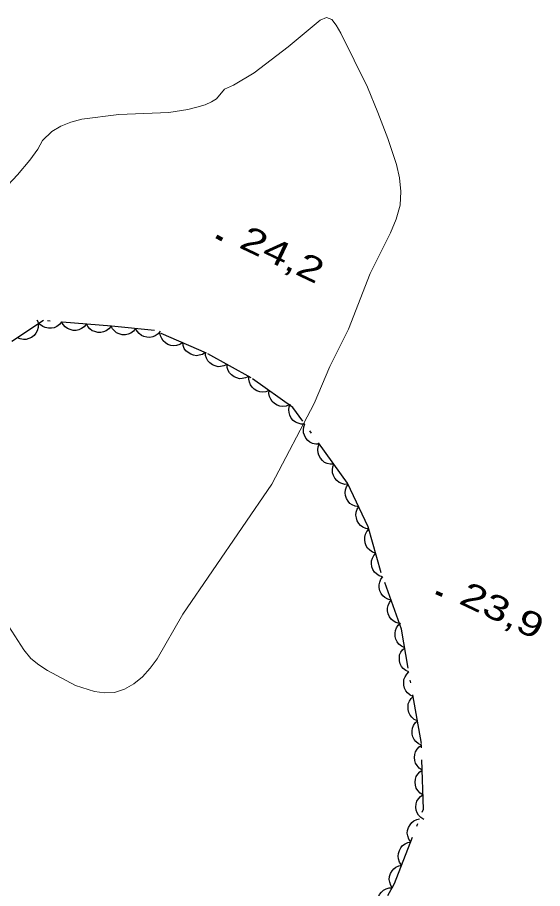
# Model space of a CAD drawing. Extents: x 356765 to 358572, y 5103174 to 5104650.
# Drawn here: x 357879.3 to 357911.1, y 5103814.6 to 5103867.4 of the extents above; entities that cross this region are included whole.
import ezdxf

# ---------------------------------------------------------------- set-up
doc = ezdxf.new("R2010")
doc.units = 0
doc.header["$LTSCALE"] = 0.6
doc.linetypes.add('DOT_DASHED', pattern=[7.7, 5, -1.2, 0.3, -1.2])
for name, color, linetype, lineweight in [('2', 7, 'Continuous', 13), ('3', 7, 'Continuous', 140), ('44', 7, 'Continuous', 25)]:
    doc.layers.add(name, color=color, linetype=linetype, lineweight=lineweight)

msp = doc.modelspace()

# ---------------------------------------------------------------- linework, layer by layer
at = {"layer": '2'}
msp.add_lwpolyline([(357878.43, 5103856.9), (357879.32, 5103857.84), (357880.06, 5103858.73), (357880.55, 5103859.41), (357880.82, 5103859.93), (357881.39, 5103860.48), (357881.94, 5103860.8), (357882.54, 5103861.03), (357883.21, 5103861.21), (357885.45, 5103861.51), (357888.49, 5103861.63), (357889.63, 5103861.8), (357890.17, 5103861.94), (357890.68, 5103862.09), (357891.06, 5103862.26), (357891.36, 5103862.46), (357891.86, 5103863.03), (357892.39, 5103863.28), (357893.66, 5103864.03), (357895.71, 5103865.59), (357897.64, 5103867.22), (357898.03, 5103867.38), (357898.35, 5103867.26), (357898.62, 5103866.92), (357898.89, 5103866.43), (357900.51, 5103863.16), (357901.15, 5103861.63), (357901.74, 5103860.05), (357902.28, 5103858.47), (357902.45, 5103857.66), (357902.53, 5103856.84), (357902.49, 5103856.01), (357902.26, 5103855.17), (357901.91, 5103854.34), (357900.68, 5103851.88), (357899.36, 5103848.51), (357898.23, 5103846.25), (357897.29, 5103844.01), (357894.72, 5103839.13), (357889.33, 5103831.24), (357887.77, 5103828.54), (357887.36, 5103827.98), (357886.89, 5103827.46), (357886.37, 5103827.03), (357885.8, 5103826.71), (357885.19, 5103826.51), (357884.58, 5103826.49), (357883.97, 5103826.57), (357882.82, 5103826.93), (357881.14, 5103827.84), (357880.61, 5103828.18), (357880.12, 5103828.57), (357879.69, 5103829.09), (357878.8, 5103830.51)], dxfattribs=at)
at = {"layer": '3'}
for p, q in [((357891.36, 5103854.11), (357891.72, 5103853.94)), ((357904.68, 5103832.56), (357905.04, 5103832.39))]:
    msp.add_line(p, q, dxfattribs=at)
at = {"layer": '44', "linetype": 'DOT_DASHED'}
msp.add_lwpolyline([(357899.47, 5103810.19), (357902.15, 5103814.95), (357903.9, 5103819.44), (357903.78, 5103823.42), (357902.57, 5103830.34), (357901.35, 5103833.75), (357900.56, 5103836.53), (357899.3, 5103839.19), (357895.99, 5103843.76), (357893.46, 5103845.56), (357890.77, 5103847.06), (357887.61, 5103848.42), (357885.01, 5103848.69), (357880.88, 5103849.03), (357878.98, 5103847.75)], dxfattribs=at)
at = {"layer": '44'}
for points in [[(357881.99, 5103848.94), (357881.86, 5103848.78), (357881.69, 5103848.66), (357881.54, 5103848.59), (357881.37, 5103848.56), (357881.19, 5103848.56), (357881, 5103848.6), (357880.85, 5103848.66), (357880.71, 5103848.77), (357880.58, 5103848.9), (357880.5, 5103849.06)], [(357883.49, 5103848.82), (357883.36, 5103848.65), (357883.19, 5103848.54), (357883.04, 5103848.46), (357882.87, 5103848.43), (357882.68, 5103848.43), (357882.5, 5103848.48), (357882.34, 5103848.54), (357882.2, 5103848.65), (357882.08, 5103848.78), (357881.99, 5103848.94)], [(357880.56, 5103848.81), (357880.56, 5103848.61), (357880.5, 5103848.41), (357880.43, 5103848.26), (357880.32, 5103848.13), (357880.17, 5103848.01), (357880, 5103847.93), (357879.84, 5103847.88), (357879.67, 5103847.88), (357879.48, 5103847.91), (357879.32, 5103847.98)], [(357884.98, 5103848.69), (357884.85, 5103848.53), (357884.68, 5103848.41), (357884.53, 5103848.34), (357884.36, 5103848.31), (357884.18, 5103848.31), (357883.99, 5103848.36), (357883.84, 5103848.41), (357883.7, 5103848.52), (357883.57, 5103848.66), (357883.49, 5103848.82)], [(357886.47, 5103848.54), (357886.34, 5103848.38), (357886.17, 5103848.27), (357886.02, 5103848.2), (357885.85, 5103848.17), (357885.66, 5103848.17), (357885.48, 5103848.22), (357885.32, 5103848.28), (357885.19, 5103848.4), (357885.07, 5103848.53), (357884.98, 5103848.69)], [(357887.96, 5103848.38), (357887.83, 5103848.22), (357887.66, 5103848.11), (357887.51, 5103848.04), (357887.34, 5103848.01), (357887.15, 5103848.02), (357886.97, 5103848.07), (357886.82, 5103848.13), (357886.68, 5103848.24), (357886.56, 5103848.38), (357886.47, 5103848.54)], [(357889.32, 5103847.69), (357889.14, 5103847.57), (357888.94, 5103847.52), (357888.78, 5103847.49), (357888.61, 5103847.52), (357888.43, 5103847.58), (357888.27, 5103847.68), (357888.14, 5103847.79), (357888.05, 5103847.93), (357887.97, 5103848.1), (357887.94, 5103848.28)], [(357890.69, 5103847.09), (357890.52, 5103846.98), (357890.32, 5103846.93), (357890.16, 5103846.9), (357889.98, 5103846.93), (357889.81, 5103846.99), (357889.65, 5103847.09), (357889.52, 5103847.19), (357889.42, 5103847.34), (357889.35, 5103847.51), (357889.32, 5103847.69)], [(357892.01, 5103846.37), (357891.82, 5103846.28), (357891.62, 5103846.24), (357891.46, 5103846.23), (357891.28, 5103846.28), (357891.12, 5103846.35), (357890.97, 5103846.47), (357890.85, 5103846.59), (357890.77, 5103846.75), (357890.71, 5103846.92), (357890.7, 5103847.1)], [(357893.32, 5103845.64), (357893.13, 5103845.55), (357892.93, 5103845.51), (357892.77, 5103845.5), (357892.6, 5103845.55), (357892.43, 5103845.62), (357892.28, 5103845.74), (357892.16, 5103845.86), (357892.08, 5103846.01), (357892.02, 5103846.19), (357892.01, 5103846.37)], [(357894.55, 5103844.79), (357894.35, 5103844.71), (357894.15, 5103844.7), (357893.99, 5103844.71), (357893.82, 5103844.77), (357893.66, 5103844.87), (357893.53, 5103845), (357893.42, 5103845.13), (357893.36, 5103845.29), (357893.32, 5103845.47), (357893.33, 5103845.65)], [(357895.77, 5103843.92), (357895.58, 5103843.84), (357895.37, 5103843.83), (357895.21, 5103843.84), (357895.04, 5103843.9), (357894.88, 5103844), (357894.75, 5103844.13), (357894.65, 5103844.26), (357894.58, 5103844.42), (357894.54, 5103844.61), (357894.55, 5103844.79)], [(357896.71, 5103842.76), (357896.5, 5103842.76), (357896.31, 5103842.81), (357896.15, 5103842.87), (357896.02, 5103842.98), (357895.9, 5103843.12), (357895.81, 5103843.3), (357895.76, 5103843.45), (357895.75, 5103843.62), (357895.77, 5103843.81), (357895.83, 5103843.98)], [(357897.59, 5103841.55), (357897.38, 5103841.54), (357897.19, 5103841.59), (357897.03, 5103841.66), (357896.9, 5103841.77), (357896.78, 5103841.91), (357896.69, 5103842.08), (357896.64, 5103842.23), (357896.63, 5103842.41), (357896.65, 5103842.59), (357896.71, 5103842.76)], [(357898.47, 5103840.33), (357898.26, 5103840.33), (357898.07, 5103840.38), (357897.91, 5103840.44), (357897.78, 5103840.55), (357897.66, 5103840.69), (357897.57, 5103840.87), (357897.52, 5103841.02), (357897.51, 5103841.19), (357897.53, 5103841.38), (357897.59, 5103841.55)], [(357899.35, 5103839.12), (357899.14, 5103839.11), (357898.95, 5103839.16), (357898.79, 5103839.23), (357898.66, 5103839.34), (357898.54, 5103839.48), (357898.45, 5103839.65), (357898.4, 5103839.8), (357898.39, 5103839.98), (357898.41, 5103840.16), (357898.47, 5103840.33)], [(357899.98, 5103837.75), (357899.77, 5103837.79), (357899.59, 5103837.87), (357899.45, 5103837.96), (357899.34, 5103838.1), (357899.25, 5103838.26), (357899.19, 5103838.44), (357899.17, 5103838.6), (357899.19, 5103838.78), (357899.25, 5103838.95), (357899.34, 5103839.11)], [(357900.62, 5103836.4), (357900.42, 5103836.43), (357900.23, 5103836.52), (357900.09, 5103836.61), (357899.98, 5103836.74), (357899.89, 5103836.9), (357899.84, 5103837.09), (357899.81, 5103837.25), (357899.83, 5103837.42), (357899.89, 5103837.6), (357899.98, 5103837.75)], [(357901.01, 5103834.95), (357900.81, 5103835.01), (357900.65, 5103835.13), (357900.52, 5103835.24), (357900.43, 5103835.39), (357900.37, 5103835.57), (357900.35, 5103835.76), (357900.35, 5103835.92), (357900.4, 5103836.09), (357900.48, 5103836.25), (357900.6, 5103836.39)], [(357901.42, 5103833.5), (357901.22, 5103833.57), (357901.06, 5103833.69), (357900.93, 5103833.8), (357900.84, 5103833.95), (357900.78, 5103834.12), (357900.76, 5103834.31), (357900.76, 5103834.48), (357900.81, 5103834.64), (357900.89, 5103834.81), (357901.01, 5103834.95)], [(357901.94, 5103832.1), (357901.74, 5103832.15), (357901.57, 5103832.25), (357901.44, 5103832.36), (357901.34, 5103832.5), (357901.26, 5103832.67), (357901.23, 5103832.86), (357901.22, 5103833.02), (357901.26, 5103833.19), (357901.33, 5103833.36), (357901.44, 5103833.51)], [(357902.45, 5103830.68), (357902.24, 5103830.74), (357902.07, 5103830.84), (357901.94, 5103830.95), (357901.84, 5103831.09), (357901.77, 5103831.26), (357901.73, 5103831.45), (357901.72, 5103831.61), (357901.76, 5103831.78), (357901.84, 5103831.95), (357901.94, 5103832.1)], [(357902.77, 5103829.22), (357902.57, 5103829.31), (357902.42, 5103829.44), (357902.31, 5103829.57), (357902.24, 5103829.73), (357902.19, 5103829.9), (357902.19, 5103830.1), (357902.21, 5103830.26), (357902.28, 5103830.42), (357902.38, 5103830.58), (357902.51, 5103830.7)], [(357903.02, 5103827.75), (357902.83, 5103827.83), (357902.68, 5103827.96), (357902.57, 5103828.09), (357902.5, 5103828.25), (357902.45, 5103828.43), (357902.45, 5103828.62), (357902.46, 5103828.78), (357902.54, 5103828.94), (357902.64, 5103829.1), (357902.77, 5103829.22)], [(357903.28, 5103826.27), (357903.09, 5103826.35), (357902.94, 5103826.49), (357902.83, 5103826.61), (357902.76, 5103826.77), (357902.71, 5103826.95), (357902.71, 5103827.14), (357902.72, 5103827.3), (357902.79, 5103827.46), (357902.89, 5103827.62), (357903.02, 5103827.75)], [(357903.54, 5103824.79), (357903.35, 5103824.88), (357903.2, 5103825.01), (357903.09, 5103825.13), (357903.01, 5103825.29), (357902.97, 5103825.47), (357902.97, 5103825.66), (357902.98, 5103825.83), (357903.05, 5103825.99), (357903.15, 5103826.14), (357903.28, 5103826.27)], [(357903.8, 5103823.31), (357903.61, 5103823.4), (357903.45, 5103823.53), (357903.35, 5103823.66), (357903.27, 5103823.82), (357903.22, 5103823.99), (357903.22, 5103824.19), (357903.24, 5103824.35), (357903.31, 5103824.51), (357903.41, 5103824.67), (357903.54, 5103824.79)], [(357903.83, 5103821.81), (357903.65, 5103821.92), (357903.52, 5103822.08), (357903.43, 5103822.22), (357903.38, 5103822.38), (357903.36, 5103822.57), (357903.38, 5103822.76), (357903.42, 5103822.92), (357903.52, 5103823.07), (357903.64, 5103823.21), (357903.78, 5103823.31)], [(357903.87, 5103820.31), (357903.7, 5103820.42), (357903.56, 5103820.58), (357903.47, 5103820.72), (357903.42, 5103820.89), (357903.4, 5103821.07), (357903.43, 5103821.26), (357903.47, 5103821.42), (357903.56, 5103821.57), (357903.68, 5103821.71), (357903.83, 5103821.81)], [(357903.92, 5103818.81), (357903.74, 5103818.93), (357903.61, 5103819.08), (357903.52, 5103819.22), (357903.47, 5103819.39), (357903.45, 5103819.57), (357903.47, 5103819.76), (357903.51, 5103819.92), (357903.61, 5103820.07), (357903.73, 5103820.21), (357903.87, 5103820.31)], [(357903.13, 5103817.46), (357903.01, 5103817.63), (357902.95, 5103817.82), (357902.92, 5103817.99), (357902.94, 5103818.16), (357902.99, 5103818.34), (357903.09, 5103818.5), (357903.19, 5103818.63), (357903.33, 5103818.73), (357903.5, 5103818.82), (357903.67, 5103818.86)], [(357902.58, 5103816.06), (357902.46, 5103816.23), (357902.4, 5103816.43), (357902.37, 5103816.59), (357902.39, 5103816.76), (357902.45, 5103816.94), (357902.54, 5103817.11), (357902.64, 5103817.24), (357902.79, 5103817.34), (357902.95, 5103817.42), (357903.13, 5103817.46)], [(357902.04, 5103814.66), (357901.92, 5103814.83), (357901.86, 5103815.03), (357901.83, 5103815.19), (357901.85, 5103815.37), (357901.9, 5103815.54), (357902, 5103815.71), (357902.1, 5103815.84), (357902.24, 5103815.94), (357902.41, 5103816.02), (357902.58, 5103816.06)], [(357901.26, 5103813.37), (357901.17, 5103813.56), (357901.14, 5103813.76), (357901.13, 5103813.93), (357901.17, 5103814.1), (357901.25, 5103814.27), (357901.37, 5103814.41), (357901.49, 5103814.53), (357901.64, 5103814.61), (357901.82, 5103814.67), (357902, 5103814.68)]]:
    msp.add_lwpolyline(points, dxfattribs=at)

# ---------------------------------------------------------------- texts
at = {"layer": '3', "width": 1.35}
for s, p in [('24,2   ', (357892.66, 5103853.48)), ('23,9   ', (357905.98, 5103831.93))]:
    msp.add_text(s, height=1.5, rotation=334.619, dxfattribs=at).set_placement(p)

doc.saveas('drawing.dxf')
